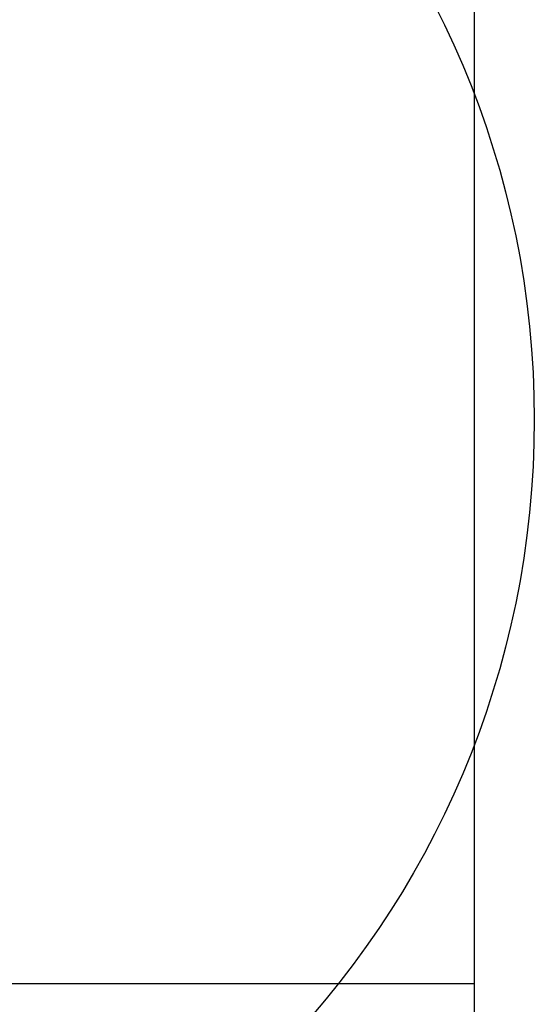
# Model space of a CAD drawing. Extents: x -287416 to 4934791, y -504132 to 1826789.
# Tile 336 of 427: x 2143872 to 2144076, y 41921 to 42312. Entities that reach past the tile are written whole.
import ezdxf

# ---------------------------------------------------------------- set-up
doc = ezdxf.new("R2010")
doc.units = 0
doc.header["$LTSCALE"] = 800
doc.header["$MEASUREMENT"] = 0
doc.layers.add('KEY PLAN', color=251, linetype='CONTINUOUS')

# ---------------------------------------------------------------- blocks, each defined once
blk = doc.blocks.new('UTCOMBINE')
at = {"layer": 'KEY PLAN'}
for p, q in [((-716267.68, 45726.59, 0), (-716267.68, 46828.94, 0)), ((-716267.68, 45726.59, 0), (-716267.68, 46828.94, 0)), ((-716267.68, 45726.59, 0), (-716267.68, 46828.94, 0)), ((-716267.68, 45726.59, 0), (-716267.68, 46828.94, 0)), ((-716267.68, 46783.94, 0), (-716062.06, 46783.94, 0))]:
    blk.add_line(p, q, dxfattribs=at)
blk.add_circle((-715930.15, 46560.06, 0), 361.31, dxfattribs=at)

msp = doc.modelspace()

# ---------------------------------------------------------------- block references
at = {"layer": 'KEY PLAN', "rotation": 180}
msp.add_blockref('UTCOMBINE', (1427784.7, 88713.58, 0), dxfattribs=at)

doc.saveas('drawing.dxf')
